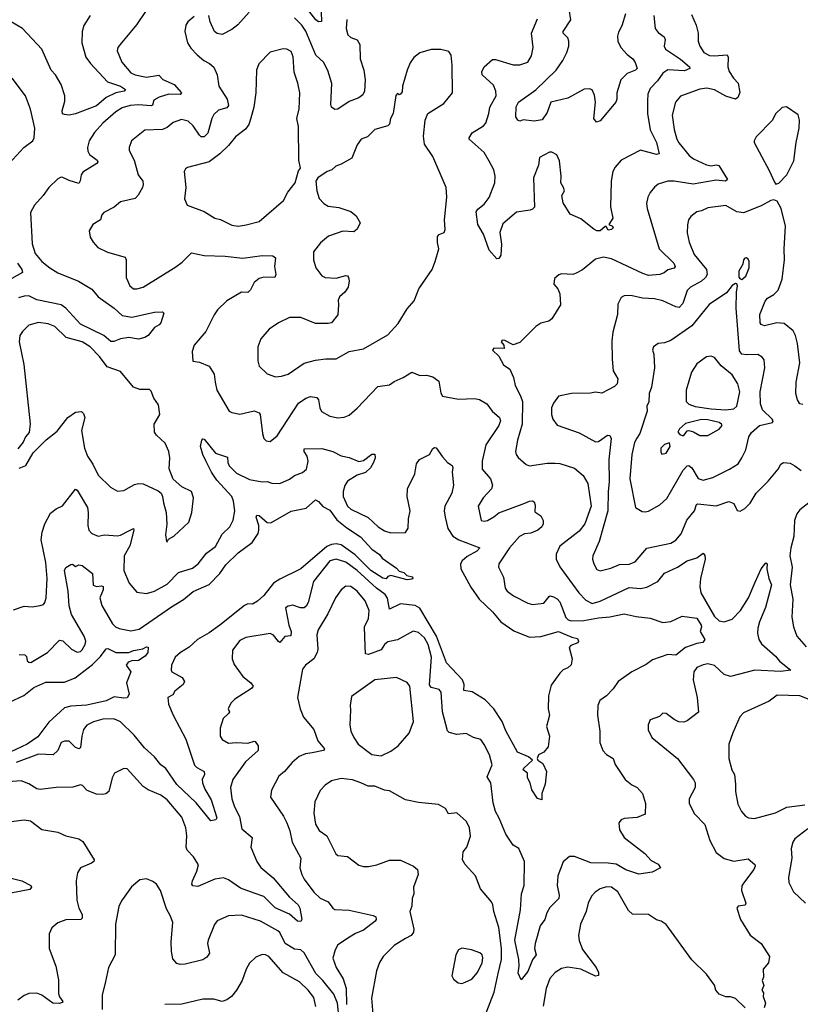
# Model space of a CAD drawing. Extents: x 1954683 to 2060285, y 904798 to 1016299.
# Tile 413 of 472: x 2040768 to 2045619, y 970337 to 976459. Entities that reach past the tile are written whole.
import ezdxf

# ---------------------------------------------------------------- set-up
doc = ezdxf.new("R2010")
doc.units = 0

msp = doc.modelspace()

# ---------------------------------------------------------------- linework, layer by layer
at = {"layer": '0CON10XD'}
for points in [[(2042641.1, 976505), (2042642.5, 976447.5), (2042625, 976446.2), (2042608.3, 976458.3), (2042542.2, 976542.2)], [(2044533.1, 976495), (2044509.1, 976420.9), (2044487.9, 976382.1), (2044483.2, 976356.8), (2044484.3, 976325), (2044502.9, 976285), (2044542.4, 976242.4), (2044578.8, 976215), (2044593, 976193), (2044604.2, 976155), (2044594, 976145), (2044542.9, 976125), (2044503.1, 976085), (2044478.2, 976005), (2044478.9, 975965), (2044473.3, 975946.7), (2044375, 975830.8), (2044352, 975822), (2044335.8, 975845), (2044345.3, 975945), (2044339.9, 975989.9), (2044325, 976022.5), (2044307.9, 976027.9), (2044275.8, 976025.8), (2044175, 975971.8), (2044068.8, 975945), (2044045, 975881.2), (2044014, 975836), (2043965, 975828), (2043896.4, 975836.4), (2043875, 975828), (2043863.2, 975833.2), (2043851.4, 975855), (2043853.6, 975916.4), (2043868.1, 975945), (2043975, 976023.2), (2044101.2, 976145), (2044143.4, 976205), (2044168.2, 976255), (2044179.7, 976295), (2044179.6, 976325), (2044173.3, 976345), (2044145.7, 976375), (2044144.4, 976385), (2044191.9, 976458.1), (2044182.2, 976525)], [(2041206.5, 976485), (2041167.1, 976422.9), (2041156.1, 976385), (2041154.6, 976315.4), (2041178.2, 976225), (2041206.6, 976186.6), (2041313.3, 976073.3), (2041394.3, 976045), (2041424.3, 976025), (2041416.2, 976015), (2041365, 976003.8), (2041304.8, 975975.2), (2041245, 975923.9), (2041114.3, 975874.3), (2041075, 975865.8), (2041045, 975870), (2041034.4, 975874.4), (2041032.4, 975892.4), (2041047.5, 975952.5), (2041047.6, 975985), (2041025.9, 976055), (2040990.4, 976115), (2040964.1, 976144.1), (2040905.2, 976275.2), (2040785.5, 976405), (2040715, 976446.4)], [(2041552.9, 976515), (2041493.3, 976426.7), (2041401.2, 976315), (2041376.7, 976285), (2041373.8, 976265), (2041403.3, 976195), (2041459.1, 976129.1), (2041485, 976115.5), (2041555, 976101.2), (2041632.9, 976112.9), (2041656.8, 976086.8), (2041726.9, 976055), (2041773.8, 976005), (2041765, 975994.5), (2041695, 975995.3), (2041635, 975978.1), (2041601.7, 975958.3), (2041592.2, 975927.8), (2041585, 975922.5), (2041505, 975929.5), (2041453.8, 975926.2), (2041405, 975911.5), (2041365, 975886.2), (2041284.5, 975815), (2041231.7, 975758.3), (2041199.4, 975705), (2041188.6, 975665), (2041191.7, 975641.7), (2041201.3, 975621.3), (2041248.6, 975585), (2041252.5, 975575), (2041248, 975565), (2041159.1, 975510.9), (2041148.9, 975495), (2041143.3, 975456.7), (2041135, 975441.2), (2041075, 975458.5), (2041035, 975478.6), (2041025, 975480), (2041005, 975469.2), (2040947.8, 975415), (2040914.4, 975365), (2040860, 975305), (2040835, 975260), (2040845.7, 975065), (2040863.3, 975005), (2040905.7, 974955), (2040955, 974915.6), (2041005, 974885.6), (2041133.8, 974833.8), (2041215, 974784.2), (2041256.1, 974736.1), (2041354.3, 974665), (2041405, 974620), (2041465, 974608.6), (2041605, 974641.4), (2041655, 974643.3), (2041663.3, 974633.3), (2041645, 974574), (2041635, 974561.4), (2041605, 974544.2), (2041565.6, 974495), (2041545, 974482.5), (2041505, 974472.2), (2041445, 974482.7), (2041394.6, 974475.4), (2041352.8, 974457.2), (2041335, 974457.5), (2041291.2, 974495), (2041146.2, 974565), (2041055, 974665.3), (2041025, 974685.8), (2040875, 974716.9), (2040825, 974741.1), (2040795, 974740.4), (2040760.8, 974729.1)], [(2041851.4, 976478.6), (2041812, 976445), (2041800, 976425), (2041794, 976385), (2041810.8, 976315), (2041832.1, 976282.1), (2041871.3, 976241.3), (2041911.2, 976205), (2041947.4, 976187.4), (2041973.9, 976163.9), (2041995.4, 976115.4), (2042004.5, 976045), (2042057.5, 975965), (2042065.4, 975925), (2042055, 975911.1), (2042003.4, 975896.6), (2041975, 975870), (2041961.6, 975845), (2041936.4, 975753.6), (2041915, 975729.6), (2041895, 975731.2), (2041885, 975740), (2041845, 975799.5), (2041815, 975827.3), (2041772.8, 975837.2), (2041720.4, 975819.6)], [(2042193.7, 976506.3), (2042124.1, 976425.9), (2042085, 976396.9), (2042025, 976366.2), (2041995, 976373.3), (2041977.5, 976385), (2041952, 976445), (2041943.8, 976485)], [(2042800.9, 976459.1), (2042795.6, 976405), (2042805.8, 976365), (2042825, 976348.6), (2042865, 976332.5), (2042881.9, 976305), (2042884.2, 976215.8), (2042906.4, 976145), (2042914.6, 976085), (2042910, 976015), (2042899.3, 975990.7), (2042875, 975971.9), (2042815, 975950.6), (2042745, 975902), (2042725, 975901.2), (2042705.8, 975915.8), (2042701.7, 975931.7), (2042707, 976063), (2042682, 976142), (2042654.8, 976194.8), (2042607.6, 976237.6), (2042545, 976386.9), (2042520, 976425), (2042475, 976469.6)], [(2044709.1, 976485), (2044716.7, 976405), (2044735, 976378.6), (2044773, 976353), (2044778.5, 976335), (2044772.5, 976295), (2044781.1, 976275), (2044873.8, 976213.8), (2044930.6, 976165), (2044932.5, 976155), (2044898.8, 976141.2), (2044795, 976146.5), (2044765, 976126.5), (2044731.4, 976078.6), (2044685, 976030.8), (2044671.8, 975995), (2044668.8, 975955), (2044669.6, 975875), (2044686.2, 975775), (2044725.8, 975695), (2044742, 975625), (2044725, 975620.5), (2044625, 975647.5), (2044505.6, 975584.4), (2044468, 975542), (2044454.4, 975515), (2044442.5, 975455), (2044438.2, 975295), (2044453.5, 975225), (2044428.8, 975185), (2044452.5, 975175), (2044455.7, 975165), (2044445, 975154.5), (2044425, 975151.1), (2044413, 975173), (2044405, 975172.5), (2044375, 975145.8), (2044355, 975146.9), (2044335, 975155.7), (2044255, 975220), (2044189.5, 975249.5), (2044145, 975320), (2044137.5, 975365), (2044153.3, 975395), (2044146.2, 975415), (2044130, 975445), (2044132, 975485), (2044121.3, 975581.3), (2044105, 975618.8), (2044075, 975634.2), (2044060, 975635), (2043998.8, 975601.2), (2043992, 975555), (2043960.8, 975475), (2043965.9, 975294.1), (2043955, 975280), (2043940, 975275), (2043855, 975262), (2043770.2, 975189.8), (2043752.3, 975135), (2043762.3, 975062.3), (2043757.1, 974995), (2043746, 974975), (2043732.7, 974972.7), (2043686, 975025), (2043650, 975125), (2043615.6, 975185), (2043604.4, 975265), (2043615, 975280.8), (2043655, 975312.5), (2043685, 975352.5), (2043721.1, 975445), (2043723.1, 975485), (2043714.5, 975525), (2043685, 975579.2), (2043655, 975632.9), (2043561.2, 975715), (2043561.2, 975725), (2043580, 975755), (2043650.8, 975799.2), (2043665.3, 975814.7), (2043683.3, 975875), (2043688.4, 975915), (2043727.9, 975985), (2043725.7, 976014.3), (2043712.1, 976052.1), (2043642.2, 976115), (2043638.9, 976135), (2043653.5, 976165), (2043705, 976211.9), (2043725, 976211.9), (2043835, 976177.5), (2043875, 976177.3), (2043924.4, 976195.6), (2043949.2, 976235), (2043957.8, 976285), (2043947.8, 976375), (2043984.6, 976465)], [(2044941.9, 976491.9), (2044972.2, 976425), (2044983.3, 976375), (2044983.8, 976325), (2044993.8, 976295), (2045020, 976255), (2045055, 976236.9), (2045083.4, 976233.4), (2045165, 976240), (2045170.8, 976225), (2045168.8, 976165), (2045177, 976137), (2045204.3, 976095), (2045232.9, 976065), (2045243.2, 976006.8), (2045231.2, 975975), (2045215, 975964.2), (2045155, 975982.5), (2045085, 976023.6), (2045037.6, 976032.4), (2044995, 976026.2), (2044875, 975984.2), (2044843.1, 975945), (2044822.1, 975865), (2044835, 975776.7), (2044851.8, 975715), (2044864.1, 975694.1), (2044928.5, 975615), (2044955, 975593.8), (2045036.7, 975556.7), (2045065, 975550.7), (2045096.6, 975556.6), (2045112.9, 975552.9), (2045165.6, 975464.4), (2045154.3, 975455.7), (2045095, 975460.5), (2044953.4, 975436.6), (2044835, 975454.6), (2044795, 975454.5), (2044735, 975435.6), (2044712.6, 975417.4), (2044685.6, 975385), (2044670.6, 975355), (2044663.1, 975315), (2044667.5, 975285), (2044742.3, 975035), (2044833.1, 974945), (2044841.9, 974925), (2044835, 974913.1), (2044795, 974904.4), (2044772.5, 974885), (2044745, 974875.4), (2044675, 974868.4), (2044640.2, 974880.2)], [(2042125, 975175.7), (2042175, 975184.2), (2042255, 975204.2), (2042407.5, 975335), (2042434.6, 975385.4), (2042478.6, 975445), (2042501.2, 975518.8), (2042512.5, 975535), (2042501.4, 975585), (2042499.4, 975795), (2042490.8, 975845), (2042504.2, 975905), (2042508, 976005), (2042496, 976065), (2042472.6, 976132.6), (2042467.4, 976227.4), (2042455, 976260), (2042427.5, 976275), (2042405, 976278.6), (2042325, 976257.5), (2042254.2, 976185), (2042239.4, 976145), (2042235.8, 976005), (2042223.1, 975915), (2042205, 975847.5), (2042192.6, 975807.4), (2042170.9, 975779.1), (2042108.6, 975731.4), (2042065, 975675.7), (2042011.4, 975625), (2041945, 975575.6), (2041811.2, 975538.8), (2041798.3, 975531.7), (2041790, 975515), (2041800, 975415), (2041791.2, 975345), (2041807.5, 975305), (2041915, 975265.7), (2041980, 975225), (2042015, 975217.1), (2042085, 975181.4), (2042125, 975175.7)], [(2042357.8, 974237.8), (2042395, 974242.2), (2042435, 974255.7), (2042535, 974322.5), (2042605, 974341.4), (2042669.5, 974350.5), (2042735, 974351.2), (2042815, 974395.8), (2042905, 974412.9), (2043055, 974500), (2043119.3, 974570.7), (2043175, 974661.2), (2043219.3, 974710.7), (2043247.5, 974785), (2043331.2, 974905), (2043350, 974955), (2043372, 975035), (2043363.4, 975073.4), (2043365, 975110), (2043375, 975122.5), (2043405, 975136.7), (2043412.5, 975155), (2043408.1, 975215), (2043422.1, 975355), (2043417.5, 975415), (2043405, 975444), (2043335, 975608.8), (2043283.3, 975685), (2043276.7, 975735), (2043286.5, 975835), (2043304.6, 975875.4), (2043403, 975937), (2043457.1, 976005), (2043455.6, 976175), (2043448.3, 976238.3), (2043435, 976260), (2043385, 976273.8), (2043325, 976274), (2043255, 976252), (2043216.8, 976223.2), (2043195, 976190), (2043176.2, 976145), (2043146.7, 976045), (2043145, 976010), (2043135, 975996.7), (2043125, 975992.5), (2043115, 976000), (2043105, 975987.5), (2043087.7, 975875), (2043071.1, 975845), (2043065, 975810), (2043055, 975798.8), (2042975, 975776.2), (2042945, 975748), (2042929.1, 975730.9), (2042890, 975715), (2042865, 975680), (2042831.2, 975598.8), (2042765, 975560), (2042731.3, 975548.7), (2042706.7, 975525), (2042678.8, 975515), (2042620, 975475), (2042608.8, 975455), (2042614, 975395), (2042627.9, 975347.9), (2042657.5, 975315), (2042685, 975299.4), (2042750.3, 975290.3), (2042825, 975265.8), (2042859.1, 975239.1), (2042882.5, 975195), (2042864.3, 975155.7), (2042845, 975140.8), (2042775, 975144.4), (2042687.4, 975112.6), (2042637.9, 975072.1), (2042594.2, 975015), (2042592.5, 974965), (2042607.5, 974915), (2042645, 974865.8), (2042665, 974855.7), (2042735, 974851.4), (2042795, 974868.8), (2042805, 974866.7), (2042811.2, 974855), (2042815.7, 974835), (2042807.9, 974795), (2042787.8, 974765), (2042754, 974735), (2042747.5, 974715), (2042748.9, 974685), (2042745.4, 974624.6), (2042705, 974574.3), (2042685, 974569.4), (2042605, 974570), (2042515, 974607.8), (2042443.3, 974606.7), (2042375.5, 974574.5), (2042317.5, 974535), (2042266.2, 974475), (2042248, 974425), (2042248.3, 974338.3), (2042256.2, 974305), (2042305, 974256.2), (2042357.8, 974237.8)], [(2040657.5, 975515), (2040792.9, 975665), (2040850, 975705), (2040857.5, 975725), (2040862.2, 975785), (2040835, 975902.5), (2040802.9, 975985), (2040720, 976095)], [(2045467, 975437), (2045485, 975442), (2045534.4, 975495), (2045578.1, 975581.9), (2045592.2, 975695), (2045611.2, 975785), (2045612.9, 975835), (2045605, 975867.5), (2045533, 975917), (2045506.4, 975913.6), (2045465, 975873.3), (2045445.6, 975834.4), (2045345, 975730), (2045331.2, 975705), (2045331.2, 975695), (2045427.2, 975517.2), (2045457.7, 975447.7), (2045467, 975437)], [(2041720.4, 975819.6), (2041685, 975789.5), (2041655, 975775.4), (2041545, 975772.2), (2041462, 975705), (2041448, 975665), (2041447.5, 975645), (2041479.4, 975585), (2041502.9, 975495), (2041532.9, 975455), (2041535.7, 975435), (2041530, 975415), (2041503.2, 975366.8), (2041485, 975348), (2041395, 975327.1), (2041355, 975293.1), (2041290.6, 975259.4), (2041278.6, 975245), (2041268.8, 975215), (2041222.5, 975185), (2041198.8, 975145), (2041205, 975107.5), (2041224, 975075), (2041253.2, 975043.2), (2041313, 975013), (2041423.1, 974983.1), (2041428.9, 974965), (2041430, 974855), (2041452.9, 974805), (2041475, 974785.8), (2041495, 974784.5), (2041535, 974795.6), (2041737.2, 974922.8), (2041778.3, 974951.7), (2041835, 975008.6), (2041915, 974992.2), (2042045, 974987.8), (2042155, 974975.4), (2042275, 974992.9), (2042341.2, 974991.2), (2042357.5, 974977.5), (2042351.4, 974925), (2042358.6, 974875), (2042353.9, 974856.1), (2042285, 974857.5), (2042255, 974850.6), (2042224.7, 974825.3), (2042201.7, 974778.3), (2042185, 974762), (2042145, 974764), (2042055, 974710.8), (2041997.5, 974655), (2041975.8, 974624.2), (2041925, 974520), (2041852.5, 974435), (2041840, 974395), (2041843.3, 974335), (2041885, 974329.2), (2041945, 974304), (2041975.6, 974255), (2041981.4, 974205), (2041991.9, 974155), (2042068.8, 974025), (2042085, 974015.8), (2042135, 974007.1), (2042225, 974026.4), (2042255.4, 974015.4), (2042261.5, 974005), (2042275.6, 973885.6), (2042285.7, 973855.7), (2042300.3, 973840.3), (2042325, 973835.8), (2042367.9, 973872.1), (2042500.5, 974075), (2042545, 974106.5), (2042575.5, 974115.5), (2042615, 974109.2), (2042625.5, 974095), (2042633.5, 974045), (2042643.7, 974023.7), (2042695, 973992.9), (2042745, 973983.5), (2042785, 973987.8), (2042815, 974000.6), (2042865, 974043.3), (2042992.4, 974177.6), (2043065, 974189.2), (2043095, 974210), (2043150, 974235), (2043205, 974268), (2043255, 974246), (2043295, 974248.6), (2043335, 974237.5), (2043372, 974212), (2043385.8, 974135.8), (2043395, 974118.8), (2043495, 974100), (2043593, 974103), (2043625, 974097.5), (2043670.2, 974070.2), (2043704.1, 974024.1), (2043749.4, 973985), (2043755.5, 973965), (2043745.5, 973935), (2043664, 973815), (2043641.3, 973715), (2043642.2, 973665), (2043693.1, 973605), (2043706.5, 973565), (2043698.8, 973541.2), (2043646.9, 973485), (2043617.1, 973435), (2043636, 973346), (2043655, 973341.4), (2043675, 973345.7), (2043715, 973366.9), (2043745, 973391.9), (2043907.6, 973452.4), (2043935, 973465.5), (2043955, 973466.9), (2043965, 973461.2), (2043970.9, 973440.9), (2043968, 973398), (2044006.2, 973375), (2044020.8, 973345), (2044021.4, 973325), (2044011.9, 973305), (2043988.6, 973285), (2043945, 973267.3), (2043905, 973263.1), (2043873.8, 973245), (2043812.5, 973175), (2043746, 973075), (2043744, 973055), (2043773.2, 972993.2), (2043784.3, 972925), (2043796.4, 972906.4), (2043836.2, 972876.2), (2043925, 972831.9), (2043955, 972823.3), (2044025, 972830.8), (2044057, 972873), (2044065, 972877.5), (2044085, 972871.1), (2044108.3, 972858.3), (2044125, 972839.4), (2044161, 972741), (2044176.7, 972726.7), (2044195, 972720.3), (2044272.6, 972722.6), (2044365, 972740.4), (2044435.3, 972745.3), (2044525, 972764.6), (2044598.1, 972748.1), (2044685, 972738.2), (2044765, 972711.2), (2044815, 972717.9), (2044885, 972750.6), (2044975, 972738.1), (2045002.9, 972695), (2045005.5, 972684.5), (2044996.2, 972655), (2045026, 972605), (2045012.9, 972587.1), (2044975, 972581.4), (2044905, 972556.5), (2044845, 972508), (2044795, 972511.2), (2044700.4, 972479.6), (2044660, 972450), (2044572.5, 972405), (2044486, 972345), (2044455, 972298.8), (2044415, 972256), (2044372.5, 972225), (2044360, 972195), (2044358.1, 972135), (2044373.3, 972035), (2044372.5, 971965), (2044392.2, 971915), (2044415, 971889.5), (2044455.6, 971865), (2044468, 971828), (2044530, 971735), (2044571.3, 971701.3), (2044605, 971685.7), (2044637.9, 971647.9), (2044656.7, 971585), (2044655, 971520), (2044605, 971498), (2044525, 971492.5), (2044505.6, 971484.4), (2044490, 971465), (2044495, 971421.2), (2044523.3, 971375), (2044652, 971275), (2044691.2, 971231.2), (2044735, 971208.8), (2044750, 971185), (2044698, 971158), (2044615, 971146.5), (2044535, 971173.1), (2044475, 971208.6), (2044425.7, 971215.7), (2044316, 971216), (2044215, 971255.6), (2044185, 971255.7), (2044145, 971222.5), (2044110.9, 971135), (2044108.5, 971075), (2044120, 971015), (2044118.1, 970995), (2044061.2, 970938.8), (2044042.7, 970905), (2044030.9, 970865), (2044002.9, 970825), (2043970, 970715), (2043967.5, 970685), (2043977.1, 970645), (2043955, 970614.2), (2043925, 970540.8), (2043885, 970490), (2043865, 970530), (2043872.5, 970575), (2043870, 970615), (2043844.6, 970735), (2043879.6, 970925), (2043886.6, 971023.4), (2043902.1, 971075), (2043905.6, 971225), (2043868.8, 971305), (2043835, 971326.2), (2043788.5, 971395), (2043748.2, 971495), (2043724.6, 971535), (2043710.8, 971589.2), (2043695.7, 971714.3), (2043672.4, 971752.4), (2043703.8, 971825), (2043687.6, 971887.6), (2043655, 971953.3), (2043632.7, 971982.7), (2043587.5, 971995), (2043541.7, 972021.7), (2043485, 972014), (2043437, 972027), (2043426.8, 972036.8), (2043394.1, 972155), (2043386.9, 972276.9), (2043374.2, 972295), (2043325, 972307.5), (2043313.7, 972323.7), (2043327, 972495), (2043306, 972575), (2043283.9, 972615), (2043245, 972647.8), (2043213, 972657), (2043116.5, 972603.5), (2043055, 972590), (2043035.7, 972575), (2043015, 972540.6), (2042935, 972511.8), (2042916.8, 972516.8), (2042914.7, 972564.7), (2042910.9, 972685), (2042935.6, 972735), (2042940, 972785), (2042914.4, 972845), (2042865, 972906.4), (2042825, 972935.5), (2042795, 972936.4), (2042765, 972914.3), (2042730.9, 972865), (2042682.5, 972765), (2042622.1, 972665), (2042614.6, 972635), (2042620.9, 972545), (2042616.4, 972525), (2042595, 972484.3), (2042544.3, 972445), (2042525, 972421.2), (2042494.4, 972245), (2042511.1, 972175), (2042531.7, 972121.7), (2042595.6, 972045), (2042620.7, 971975), (2042661.2, 971925), (2042655, 971914.2), (2042585, 971901.2), (2042543.3, 971895), (2042505, 971877.1), (2042460.2, 971839.8), (2042412.5, 971785), (2042377.5, 971755), (2042332.4, 971667.6), (2042325.8, 971625), (2042406, 971506), (2042426.9, 971465), (2042446.8, 971415), (2042461.8, 971345), (2042515.5, 971245), (2042509.5, 971185), (2042520.5, 971145), (2042535, 971115.8), (2042595.4, 971035.4), (2042635, 970997.5), (2042684.6, 970974.6), (2042713.8, 970935), (2042727, 970927), (2042815, 970921.5), (2042965, 970890), (2042980.8, 970880.8), (2042983.8, 970865), (2042976.2, 970855), (2042905, 970798.8), (2042855, 970777.9), (2042816.3, 970753.6), (2042743.9, 970706.1), (2042727.1, 970675), (2042713.1, 970625), (2042733.8, 970565), (2042777.5, 970495), (2042795.5, 970435), (2042797.8, 970335)], [(2045635, 974065.8), (2045615, 974070), (2045601.4, 974095), (2045591.4, 974135), (2045592.5, 974205), (2045615.8, 974325), (2045601.1, 974445), (2045589.2, 974495), (2045575, 974524), (2045518.9, 974568.9), (2045473.2, 974573.2), (2045396.1, 974556.1), (2045375, 974563.3), (2045370, 974575), (2045366.7, 974625), (2045401.2, 974708.8), (2045415, 974728.1), (2045455, 974750), (2045481.9, 974778.1), (2045506.2, 974845), (2045519.7, 974965), (2045517.5, 975035), (2045526.9, 975175), (2045499.5, 975285), (2045475, 975331.2), (2045455, 975338), (2045435, 975334), (2045375, 975301.1), (2045265, 975258.8), (2045225, 975263.6), (2045155, 975303.1), (2045045, 975290), (2045005, 975269.4), (2044975, 975264.2), (2044938, 975235), (2044924.3, 975215), (2044917.5, 975182.5), (2044914.6, 975134.6), (2044927.8, 975075), (2044959.5, 974999.5), (2045035.2, 974905.2), (2045039.1, 974875), (2045030, 974855), (2045005, 974832.5), (2044936.9, 974795), (2044916.5, 974775), (2044887.8, 974695), (2044865, 974670), (2044845, 974673.5), (2044765, 974711.1), (2044713.4, 974723.4), (2044637.6, 974727.6), (2044565, 974744.2), (2044525, 974742.5), (2044505, 974731.2), (2044485, 974690), (2044482.5, 974625), (2044453.4, 974516.6), (2044447.6, 974462.4), (2044448.7, 974348.7), (2044456.3, 974276.3), (2044484, 974225), (2044480, 974195), (2044465, 974178), (2044385, 974136.2), (2044345, 974143.8), (2044315, 974136), (2044195.8, 974134.2), (2044115, 974118), (2044084.2, 974075), (2044072.9, 974045), (2044072, 974005), (2044081.2, 973975), (2044108.3, 973938.3), (2044245, 973889.2), (2044345, 973834.2), (2044365, 973836), (2044420, 973875), (2044435, 973873.8), (2044444.2, 973855), (2044428.2, 973725), (2044431.3, 973585), (2044424.6, 973525), (2044423.3, 973405), (2044368.4, 973215), (2044328.6, 973125), (2044327.1, 973105), (2044335.8, 973075), (2044355, 973040), (2044375, 973031.9), (2044441.4, 973048.6), (2044495, 973071.5), (2044555, 973072.9), (2044591.7, 973088.3), (2044665, 973173.8), (2044813.3, 973205), (2044845, 973223.1), (2044878, 973262), (2044913.2, 973346.8), (2044961.4, 973405), (2044974.3, 973445), (2044980.9, 973449.1), (2045095, 973435.4), (2045175, 973463.5), (2045205, 973450), (2045226.4, 973406.4), (2045245, 973403.3), (2045275, 973418.8), (2045307.2, 973452.8), (2045345.4, 973514.6), (2045419.5, 973590.5), (2045481.2, 973665), (2045498, 973695), (2045515, 973705.7), (2045555, 973702), (2045585, 973685.8), (2045625, 973655.7)], [(2040754.4, 974945), (2040780.6, 974905), (2040784, 974886), (2040635, 974803.6)], [(2044640.2, 974880.2), (2044445, 974971.3), (2044395, 974982.7), (2044345, 974969.1), (2044265, 974904.4), (2044225, 974882.9), (2044204.1, 974874.1), (2044135, 974878.8), (2044117.7, 974872.3), (2044090.7, 974849.3), (2044087.5, 974815), (2044111.2, 974785), (2044124, 974755), (2044128.6, 974685), (2044075, 974599.2), (2044055, 974584.3), (2044007, 974573), (2043975, 974552), (2043875, 974452), (2043835, 974436.7), (2043782.5, 974465), (2043765, 974466.7), (2043760, 974455), (2043776.2, 974436.2), (2043777.5, 974415), (2043715, 974416), (2043706.7, 974405), (2043745, 974366), (2043773.6, 974313.6), (2043814, 974285), (2043835.6, 974235), (2043845.8, 974185), (2043879.6, 974119.6), (2043892.7, 974085), (2043890.7, 973945), (2043860.4, 973845), (2043847.8, 973775), (2043852.2, 973755), (2043865, 973736), (2043915, 973694), (2043935, 973684.3), (2044045, 973702.5), (2044095, 973702.5), (2044125, 973698.9), (2044215, 973671.5), (2044268.6, 973625), (2044297.3, 973575), (2044318.1, 973435), (2044279.1, 973325), (2044245, 973278.8), (2044123.7, 973186.4), (2044101.1, 973135), (2044101.9, 973105), (2044125, 973056.2), (2044241.8, 972895), (2044285, 972848.9), (2044325, 972828.5), (2044375, 972843.4), (2044555, 972927.7), (2044625, 972921.8), (2044665, 972930.4), (2044734, 972965), (2044775, 973018), (2044855.4, 973054.6), (2044914.7, 973095.3), (2044975, 973113.5), (2045015, 973141.2), (2045025, 973127.5), (2045027.1, 973105), (2044997.6, 972985), (2044994.7, 972935), (2045000.9, 972895), (2045085, 972747.3), (2045115, 972720.4), (2045145, 972716), (2045195, 972731.8), (2045247.2, 972785), (2045296.4, 972863.6), (2045339.2, 972960.9), (2045375, 973043.8), (2045405, 973082.5), (2045412.5, 973075), (2045410.8, 973045), (2045423.1, 972985), (2045439.6, 972945), (2045401.8, 972805), (2045364.6, 972715), (2045354.7, 972675.3), (2045353.1, 972645), (2045361.8, 972605), (2045377.8, 972577.8), (2045465, 972501.2), (2045489.7, 972469.7), (2045560, 972415), (2045495, 972405.9), (2045336.1, 972413.9), (2045185, 972375.6), (2045145, 972388.6), (2045085, 972442.9), (2045045, 972453.3), (2045015, 972448.5), (2044975, 972431.9), (2044957.3, 972405), (2044952.9, 972355), (2044977.1, 972245), (2044986.6, 972153.4), (2044915, 972100), (2044895, 972091.2), (2044864.2, 972094.2), (2044835, 972108.8), (2044786.1, 972146.1), (2044765, 972147.5), (2044743.6, 972126.4), (2044686.7, 972105), (2044673.8, 972075), (2044673.6, 972043.6), (2044696.1, 971996.1), (2044855, 971866.2), (2044955.8, 971735), (2044965.8, 971715), (2044965.7, 971685), (2044927.1, 971615), (2044927.1, 971585), (2044962, 971522), (2045024.5, 971454.5), (2045055.6, 971355), (2045095, 971280), (2045145, 971244.4), (2045205, 971227.5), (2045295, 971241.2), (2045336.1, 971206.1), (2045338.8, 971195), (2045330.8, 971175), (2045265, 971091.2), (2045255.7, 971074.3), (2045254.2, 971045), (2045280.8, 970965), (2045275.6, 970954.4), (2045232.5, 970947.5), (2045224.2, 970935.8), (2045246.7, 970865), (2045307.4, 970767.4), (2045375.7, 970715), (2045427.5, 970635), (2045421.2, 970595), (2045388.8, 970555), (2045390, 970505), (2045382.5, 970485), (2045391.2, 970455), (2045380, 970425), (2045389.3, 970409.3), (2045388.8, 970385), (2045403.3, 970345), (2045393.3, 970315)], [(2045255, 974844), (2045280, 974865), (2045301.2, 974915), (2045300, 974955), (2045295, 974970), (2045285, 974977.5), (2045275, 974976.7), (2045266.7, 974965), (2045261.7, 974938.3), (2045236, 974895), (2045237.7, 974857.7), (2045245, 974846.7), (2045255, 974844)], [(2044655, 973398.8), (2044675, 973404), (2044745, 973442.5), (2044788.3, 973481.7), (2044891.6, 973658.4), (2044915, 973684.5), (2044925, 973686.4), (2044945, 973672.5), (2044985, 973607.1), (2045015, 973596.7), (2045075, 973612.5), (2045178.8, 973665), (2045231.7, 973698.3), (2045255.7, 973735), (2045280.5, 973785), (2045298.5, 973865), (2045315, 973892.5), (2045364.4, 973935.6), (2045446, 973955), (2045450, 973965), (2045442.9, 973975), (2045383, 974033), (2045370.9, 974070.9), (2045368.7, 974145), (2045398.5, 974295), (2045393.2, 974343.2), (2045380.9, 974360.9), (2045355, 974377.8), (2045285.8, 974374.2), (2045255, 974378.7), (2045240.8, 974400.9), (2045220.6, 974665), (2045222.5, 974765), (2045229.2, 974805), (2045225, 974816.7), (2045215, 974818.8), (2045195, 974806.2), (2045159.3, 974760.7), (2045051.4, 974688.6), (2044945, 974556.4), (2044815, 974463.3), (2044775, 974449.2), (2044735, 974446.2), (2044705.9, 974424.1), (2044700, 974405), (2044708.8, 974378.8), (2044712.9, 974295), (2044694.4, 974175), (2044680, 974135), (2044677.3, 974082.7), (2044665.7, 974055), (2044667.5, 974025), (2044621.1, 973885), (2044602.6, 973857.4), (2044589.1, 973830.9), (2044570.9, 973755), (2044559.6, 973605), (2044595, 973426.7), (2044635, 973402), (2044655, 973398.8)], [(2041685, 973213.3), (2041691.7, 973228.3), (2041725, 973246.7), (2041818, 973335), (2041838.1, 973395), (2041847.5, 973485), (2041835.9, 973525.9), (2041774.3, 973554.3), (2041721.7, 973601.7), (2041695.7, 973665.7), (2041700.8, 973735), (2041694.4, 973774.4), (2041672.5, 973825), (2041617.1, 973875), (2041604.5, 973895), (2041604.3, 973945), (2041638, 974005), (2041629.2, 974065), (2041601.2, 974105), (2041585, 974150), (2041575, 974158.8), (2041515, 974159.2), (2041475, 974174.2), (2041395, 974271.1), (2041310.9, 974300.9), (2041263.8, 974365), (2041206.5, 974425), (2041155, 974455.3), (2041056.4, 974483.6), (2040985, 974550.6), (2040945, 974567.5), (2040885, 974575.6), (2040825, 974558.6), (2040785, 974520.8), (2040769.1, 974495), (2040763.7, 974456.3), (2040793.1, 974315), (2040833, 973947), (2040827, 973893), (2040803.8, 973865), (2040788.8, 973831.2), (2040755, 973790)], [(2045155, 974034), (2045205, 974039.7), (2045224.5, 974055), (2045242.2, 974145), (2045231.4, 974195), (2045195, 974250.8), (2045127, 974307), (2045085, 974358), (2045065, 974366), (2045035, 974362.5), (2044975, 974320), (2044942.8, 974267.2), (2044908.6, 974155), (2044909.4, 974085), (2044925, 974067.5), (2044965, 974053.3), (2045065, 974039.1), (2045155, 974034)], [(2040765, 973670), (2040805, 973687.5), (2040851.2, 973765), (2040933, 973847), (2040999.6, 973900.4), (2041067.5, 973985), (2041115, 974018.2), (2041151.9, 974021.9), (2041165, 974011.2), (2041171.8, 973985), (2041152, 973905), (2041171.2, 973795), (2041188.5, 973745), (2041221.5, 973695), (2041255, 973627.5), (2041331.9, 973551.9), (2041375, 973527.5), (2041415, 973530.8), (2041481.1, 973568.9), (2041505, 973574.3), (2041535, 973572.5), (2041629.1, 973529.1), (2041646.2, 973515), (2041656, 973495), (2041660.6, 973455), (2041678, 973395), (2041682.7, 973322.7), (2041673.8, 973255), (2041680, 973215), (2041685, 973213.3)], [(2044995, 973873.8), (2045045, 973874), (2045115, 973912.9), (2045133.1, 973935), (2045130, 973945), (2045115, 973955.3), (2045045, 973971.1), (2045005, 973973.5), (2044905, 973948), (2044868.8, 973915), (2044856.7, 973895), (2044869.5, 973879.5), (2044885, 973874), (2044895.6, 973874.4), (2044915, 973902.5), (2044925, 973903.8), (2044956, 973896), (2044995, 973873.8)], [(2040729.4, 972790.6), (2040795, 972811.9), (2040845, 972809.2), (2040895, 972816.2), (2040915, 972823.3), (2040924.2, 972835.8), (2040931.4, 972865), (2040938.7, 972985), (2040930.7, 973085), (2040900.6, 973225), (2040907.2, 973272.8), (2040924.7, 973325), (2040959.6, 973390.4), (2040995, 973418.6), (2041033.2, 973436.8), (2041115, 973540), (2041125, 973533.8), (2041189.4, 973425), (2041193.6, 973395), (2041190, 973315), (2041198.1, 973285), (2041215, 973264.3), (2041255, 973248.5), (2041295, 973255.6), (2041375, 973249.6), (2041395, 973252.9), (2041445, 973280), (2041475, 973296.2), (2041477.8, 973285), (2041452, 973188), (2041416.7, 973125), (2041414.4, 973035), (2041447.5, 972955), (2041495, 972898.8), (2041555, 972891.1), (2041605, 972905.6), (2041685, 972948.9), (2041755, 973021.5), (2041841.9, 973048.1), (2041876.9, 973075), (2041927.7, 973142.3), (2041985, 973184.4), (2042025, 973260.8), (2042074.5, 973305.5), (2042095, 973346.7), (2042103.6, 973405), (2042096.6, 973465), (2042086.7, 973495), (2041993.2, 973595), (2041958.9, 973645), (2041925, 973715.7), (2041904.7, 973754.7), (2041892.1, 973805), (2041900, 973845), (2041905, 973852.5), (2041915, 973850), (2041983.7, 973763.7), (2042058.3, 973738.3), (2042061.5, 973705), (2042070, 973685), (2042115, 973640.4), (2042195, 973600), (2042275, 973585.8), (2042305, 973587.5), (2042335, 973577.5), (2042385, 973575.7), (2042445, 973602.9), (2042475.5, 973624.5), (2042525, 973644.2), (2042549.4, 973665), (2042560.8, 973715), (2042553.3, 973745), (2042534.6, 973775), (2042535, 973791.2), (2042645, 973793.3), (2042713.6, 973773.6), (2042765, 973747.8), (2042815, 973736.4), (2042875, 973712.7), (2042905, 973717.8), (2042955, 973757.5), (2042975, 973757.5), (2042976, 973735), (2042966.9, 973705), (2042947.7, 973672.3), (2042915.8, 973644.2), (2042865, 973626.2)], [(2044757.5, 973757.5), (2044785, 973764), (2044810, 973805), (2044805, 973827.5), (2044775, 973818), (2044752.5, 973795), (2044751.2, 973771.2), (2044757.5, 973757.5)], [(2042865, 973626.2), (2042805, 973590.5), (2042787.6, 973562.4), (2042777.5, 973525), (2042778.2, 973495), (2042803.8, 973433.8), (2042825.3, 973415.3), (2042933.1, 973363.1), (2042995, 973306.7), (2043035, 973281.1), (2043075, 973268.9), (2043165, 973270), (2043182, 973298), (2043184.4, 973355), (2043194.6, 973405), (2043175.5, 973495), (2043177.6, 973542.4), (2043223.1, 973635), (2043232.7, 973697.3), (2043252.5, 973725), (2043314.2, 973755.8), (2043335, 973793.3), (2043345, 973798.8), (2043355, 973796), (2043395, 973741.2), (2043426.1, 973706.1), (2043455, 973686.7), (2043460, 973675), (2043455.8, 973645), (2043464.4, 973565), (2043452.9, 973515), (2043409.5, 973435), (2043405.4, 973405), (2043412.3, 973365), (2043427.7, 973295), (2043458.7, 973248.7), (2043497.5, 973225), (2043626.7, 973175), (2043608.6, 973155), (2043548.6, 973121.4), (2043516.4, 973095), (2043507.3, 973075), (2043510, 973045), (2043571.2, 972931.2), (2043622.5, 972855), (2043705, 972777.5), (2043758.5, 972715), (2043838.7, 972658.7), (2043935, 972619.5), (2044005.7, 972624.3), (2044115, 972655.3), (2044199.5, 972619.5), (2044235, 972612.5), (2044240, 972595), (2044236.5, 972583.5), (2044191.7, 972568.3), (2044182.5, 972555), (2044201.2, 972485), (2044195, 972447.5), (2044175, 972428.8), (2044144.2, 972415.8), (2044124.2, 972395.8), (2044069.7, 972320.3), (2044054.4, 972255), (2044051.2, 972175), (2044060, 972135), (2044042.2, 972065), (2044059.2, 972005), (2044052.3, 971937.7), (2044025, 971905.8), (2043991.8, 971888.2), (2043983.8, 971865), (2043986.7, 971855), (2044018, 971835), (2044040.8, 971785), (2044033.3, 971705), (2044012.7, 971647.3), (2044012.5, 971607.5), (2043985, 971617.5), (2043950.8, 971670.8), (2043940.6, 971715), (2043923.3, 971745), (2043923.6, 971773.6), (2043896.2, 971795), (2043900, 971805), (2043953.8, 971855), (2043929.2, 971875), (2043861.2, 971905), (2043788, 972038), (2043766.2, 972095), (2043713.7, 972173.7), (2043659.7, 972229.7), (2043579.8, 972279.8), (2043527.3, 972287.3), (2043529.1, 972325), (2043518.4, 972355), (2043419.9, 972459.9), (2043358.5, 972625), (2043255, 972799.3), (2043225, 972817.6), (2043135, 972826.8), (2043065, 972793.3), (2043052.7, 972862.7), (2043039.3, 972885), (2042984, 972924), (2042865, 973033.3), (2042795, 973086.9), (2042735, 973104), (2042695, 973093.5), (2042593.6, 972965), (2042561.1, 972835), (2042548.3, 972811.7), (2042535, 972802.9), (2042512.6, 972802.6), (2042465, 972818.6), (2042435, 972812.5), (2042418.8, 972801.2), (2042439.3, 972695), (2042455.4, 972654.6), (2042451.9, 972628.1), (2042415, 972623.6), (2042385, 972587.1), (2042375, 972592.2), (2042345, 972631.8), (2042325, 972642.7), (2042172.4, 972617.6), (2042135, 972599.2), (2042091.1, 972538.9), (2042088.1, 972485), (2042100.2, 972450.2), (2042154.7, 972374.7), (2042204.2, 972335), (2042218, 972315), (2042209.1, 972300.9), (2042105, 972234.2), (2042080.3, 972209.7), (2042064, 972175), (2042071.2, 972155), (2042066.2, 972145), (2042032.5, 972115), (2042014.4, 972055), (2042012.5, 972005), (2042025, 971983.8), (2042065, 971960.6), (2042115.5, 971965.5), (2042185, 971961.1), (2042225, 971974.2), (2042231.1, 971971.1), (2042250, 971945), (2042249.2, 971915), (2042171.1, 971845), (2042092.5, 971735), (2042077.5, 971685), (2042085.3, 971615.3), (2042102.1, 971565), (2042133.2, 971505), (2042148.1, 971428.1), (2042211.4, 971375), (2042203.1, 971315), (2042240.5, 971225), (2042266.7, 971186.7), (2042342.6, 971122.6), (2042443.4, 971003.4), (2042497.3, 970955), (2042507.8, 970935), (2042520, 970865), (2042515, 970852.5), (2042495, 970854.2), (2042445, 970897.1), (2042355, 970936.2), (2042285, 971006.8), (2042225, 971027.8), (2042139.6, 971059.6), (2042065, 971110.9), (2042035, 971124.5), (2041981.2, 971115), (2041875, 971070.6), (2041843.3, 971073.3), (2041837.1, 971085), (2041841.5, 971105), (2041868.9, 971165), (2041878, 971205), (2041848, 971255), (2041807.5, 971295), (2041801.9, 971315), (2041805.6, 971384.4), (2041800, 971435), (2041775, 971500), (2041685, 971608.6), (2041645, 971638.1), (2041565, 971671.1), (2041535, 971690.6), (2041435, 971801.2), (2041415, 971803.8), (2041357.5, 971775), (2041341.4, 971745), (2041320.6, 971659.4), (2041303.4, 971646.6), (2041285, 971641.9), (2041245, 971644.4), (2041187.2, 971667.2), (2041156.9, 971696.9), (2041145, 971700.8), (2041097.5, 971687.5), (2040995, 971684.4), (2040895, 971673.3), (2040875, 971677.8), (2040825, 971707.8), (2040776.1, 971726.1), (2040695, 971719.5)], [(2040765, 972511.5), (2040799.7, 972509.7), (2040809.1, 972499.1), (2040815, 972473.3), (2040825, 972464), (2040837.3, 972462.7), (2040940.8, 972525), (2041015, 972601.2), (2041035, 972596.2), (2041090, 972545), (2041125, 972526), (2041145, 972530.8), (2041155, 972542), (2041174.2, 972575), (2041178.1, 972595), (2041169.1, 972625), (2041089.8, 972759.8), (2041075.9, 972815), (2041068.3, 972905), (2041045.5, 973034.5), (2041055, 973053.8), (2041085, 973071.9), (2041095, 973072.9), (2041115, 973058.8), (2041135, 973068.6), (2041155, 973064.4), (2041219.2, 973015), (2041225, 972944), (2041245, 972935.7), (2041275, 972939.2), (2041285.3, 972935), (2041285.8, 972915), (2041264.6, 972865), (2041277.3, 972817.3), (2041345, 972702.9), (2041363.1, 972683.1), (2041385, 972673.1), (2041459.1, 972659.1), (2041510.1, 972669.9), (2041710.7, 972809.3), (2041786, 972854), (2041845, 972902.9), (2041945, 972948), (2042011.5, 973015), (2042049.5, 973070.5), (2042124.6, 973145), (2042212.3, 973207.7), (2042249.2, 973265), (2042254.7, 973285), (2042254, 973315), (2042237.1, 973365), (2042241.2, 973378.8), (2042255, 973376.9), (2042305, 973333.5), (2042328.6, 973331.4), (2042455, 973402.7), (2042548, 973422), (2042605, 973474), (2042625, 973464), (2042652.4, 973432.4), (2042695, 973409.7), (2042739.3, 973349.3), (2042800.1, 973300.1), (2042885, 973243.6), (2042956.2, 973166.2), (2043003.4, 973133.4), (2043020.5, 973110.5), (2043109.1, 973049.1), (2043125, 973030), (2043155, 973021.9), (2043173.4, 973003.4), (2043208.8, 972995), (2043211.2, 972985), (2043205, 972980.8), (2043175, 972977.1), (2043075, 973002.5), (2043055, 972997.5), (2043045, 972982.5), (2043025, 972986), (2042950.3, 973035), (2042851.5, 973131.5), (2042765, 973193.8), (2042735, 973199.5), (2042705, 973196.9), (2042677.1, 973182.9), (2042515.5, 973044.5), (2042385, 972981.1), (2042345.2, 972954.8), (2042285, 972878.5), (2042245, 972844.5), (2042215, 972825.8), (2042185, 972826.4), (2042165, 972817.1), (2042011.8, 972695), (2041944.1, 972645.9), (2041872.2, 972605), (2041821.8, 972558.2), (2041766.4, 972525), (2041734.6, 972495), (2041710.4, 972445), (2041708.6, 972415), (2041714, 972405), (2041778.3, 972368.3), (2041790.8, 972345), (2041784.2, 972325), (2041730.8, 972285), (2041719.7, 972260.3), (2041689.2, 972245), (2041693.2, 972203.2), (2041721.4, 972135), (2041800.9, 971985), (2041854.7, 971824.7), (2041869.1, 971809.1), (2041914.4, 971784.4), (2041915.4, 971765), (2041902.1, 971735), (2041903.8, 971715), (2041919.1, 971675), (2041958.3, 971608.3), (2041993, 971497), (2041987.5, 971485), (2041955, 971477.5), (2041865, 971590.8), (2041743.4, 971703.4), (2041675, 971803.1), (2041645, 971825.6), (2041604.6, 971875), (2041542.3, 971932.3), (2041479.5, 972009.5), (2041395, 972093.8), (2041351.9, 972111.9), (2041285, 972110), (2041226.2, 972093.8), (2041185, 972072.5), (2041164.5, 972045), (2041152.9, 972005), (2041146.4, 971933.6), (2041137.5, 971925), (2041115, 971934.4), (2041075, 971972.5), (2041045, 971972.5), (2041025.8, 971964.2), (2041004.2, 971915), (2040975, 971888.1), (2040885, 971892.3), (2040745, 971840.5)], [(2045672.5, 973455), (2045615, 973411.4), (2045596.2, 973386.2), (2045581.8, 973345), (2045577.8, 973245), (2045558.9, 973175), (2045554, 973125), (2045567.7, 973055), (2045556.5, 972945), (2045571.8, 972855), (2045566.7, 972745), (2045575.7, 972685), (2045598, 972625), (2045655, 972560)], [(2040704.4, 972215), (2040792.3, 972257.7), (2040855, 972306.5), (2040930.9, 972339.1), (2041045, 972339.4), (2041112.3, 972367.7), (2041219.7, 972450.3), (2041270.1, 972499.9), (2041305, 972548.2), (2041315, 972549.6), (2041365, 972523.8), (2041445, 972523.8), (2041475, 972536.6), (2041533.2, 972546.8), (2041555, 972559.2), (2041565, 972557.5), (2041564, 972525), (2041547.8, 972502.2), (2041505.4, 972474.6), (2041465, 972472.5), (2041442.5, 972465), (2041430, 972445), (2041458.8, 972405), (2041432, 972335), (2041448.8, 972265), (2041435, 972242.5), (2041415, 972240), (2041355, 972248.8), (2041305.4, 972224.6), (2041185, 972197.1), (2041085, 972190.5), (2041045, 972179.4), (2040948.3, 972091.7), (2040880.1, 971999.9), (2040814.6, 971955), (2040708.9, 971905)], [(2043015, 971882), (2043075, 971911.4), (2043119.2, 971945), (2043187.8, 972022.2), (2043215.6, 972095), (2043192.2, 972315), (2043175, 972337.5), (2043108.3, 972368.3), (2042975, 972354.4), (2042828.8, 972251.2), (2042820.6, 972195), (2042824.4, 972165), (2042818.9, 972075), (2042824.6, 972034.6), (2042843.1, 971995), (2042870.8, 971955), (2042955, 971890), (2043015, 971882)], [(2045725, 972211.8), (2045615, 972255.4), (2045475, 972258.2), (2045425, 972221.9), (2045265, 972148.6), (2045242.9, 972125), (2045200, 972025), (2045174.3, 971955), (2045175.5, 971865.5), (2045192.7, 971795), (2045209.4, 971765), (2045216.9, 971705), (2045215, 971660), (2045231.1, 971581.1), (2045254.3, 971535), (2045277.9, 971507.9), (2045295.8, 971495.8), (2045335, 971491.9), (2045465, 971526.7), (2045535, 971562.7), (2045647.5, 971577.5)], [(2043665.5, 970285), (2043716.9, 970413.1), (2043741.5, 970528.5), (2043761.1, 970615), (2043761.6, 970685), (2043745.3, 970815.3), (2043714.3, 970915), (2043708.6, 970955), (2043700, 970975), (2043630.6, 971055), (2043600.8, 971135), (2043535, 971206), (2043520, 971235), (2043523.8, 971285), (2043546, 971315), (2043568.3, 971381.7), (2043563.7, 971433.7), (2043544.7, 971474.7), (2043485, 971527.1), (2043431.9, 971521.9), (2043413.8, 971555), (2043369.3, 971579.3), (2043245, 971592.2), (2043165, 971608.6), (2043065, 971663.8), (2043035, 971668.8), (2042975, 971693.8), (2042933, 971693), (2042886.7, 971713.3), (2042835, 971732.5), (2042765, 971741.1), (2042705, 971725.7), (2042665, 971699.2), (2042634.5, 971665.5), (2042601.9, 971595), (2042595.5, 971525.5), (2042606.4, 971456.4), (2042627.8, 971417.8), (2042675.7, 971385), (2042732, 971272), (2042745, 971262.5), (2042805.6, 971255.6), (2042875, 971202.5), (2042905, 971193.1), (2042935, 971194.4), (2042987.5, 971205), (2043065, 971234.2), (2043135, 971232.5), (2043215, 971195.8), (2043240, 971175), (2043244, 971145), (2043215.8, 971065), (2043217.5, 971025), (2043207.1, 970995), (2043203.7, 970946.3), (2043191.9, 970915), (2043217.1, 970805), (2043215.8, 970785), (2043200.8, 970765), (2043165, 970745.4), (2043095, 970702.9), (2043025.7, 970635), (2043002.6, 970597.4), (2042985.7, 970545.7), (2042953.5, 970375), (2042961.5, 970275)], [(2040715, 971473.1), (2040795, 971483.1), (2040835, 971478.6), (2040905, 971424.3), (2041005, 971407.5), (2041055, 971384.2), (2041135.5, 971365.5), (2041160.3, 971350.3), (2041230, 971235), (2041228, 971225), (2041213.8, 971215), (2041145, 971186), (2041125.8, 971154.2), (2041118.1, 971105), (2041123.3, 970985), (2041134.5, 970935), (2041155.3, 970895.3), (2041156.5, 970873.5), (2041147.5, 970865), (2041055, 970861.4), (2041005, 970843.8), (2040967.7, 970812.3), (2040951.2, 970775), (2040950, 970685), (2040992, 970575), (2041008.3, 970488.3), (2041008.2, 970405), (2041015, 970383.8), (2041036.2, 970355), (2041032, 970348), (2041015, 970341.8), (2040974, 970345), (2040905, 970394.3), (2040875, 970405.6), (2040825, 970404.2), (2040795, 970392), (2040755, 970363.8)], [(2045665, 971428.5), (2045584.6, 971365), (2045572, 971345), (2045562.5, 971305), (2045566.2, 971245), (2045544.6, 971125), (2045547.8, 971095), (2045576.6, 971036.6), (2045650.8, 970965)], [(2040665, 971134.6), (2040781.2, 971105), (2040836.7, 971075), (2040840, 971065), (2040830, 971050), (2040712, 971028)], [(2042752.5, 970245), (2042742.5, 970345), (2042719.5, 970399.5), (2042651.8, 970485), (2042607.8, 970527.8), (2042535, 970657.7), (2042515, 970675.4), (2042475, 970680.9), (2042417.5, 970715), (2042383.5, 970783.5), (2042372.2, 970795), (2042264, 970855), (2042145, 970891.5), (2042065, 970888.1), (2041994.5, 970855.5), (2041977.6, 970832.4), (2041938.1, 970735), (2041934.3, 970714.3), (2041947.1, 970655), (2041929.7, 970630.3), (2041906.7, 970613.3), (2041795, 970587.1), (2041765, 970584.3), (2041745, 970590), (2041720, 970620), (2041710, 970665), (2041709.2, 970725), (2041720, 970845), (2041705.6, 970885), (2041679.8, 970929.8), (2041641.9, 971045), (2041617.5, 971085), (2041595, 971100), (2041555, 971117.5), (2041515, 971112), (2041462.6, 971067.4), (2041400.2, 970979.8), (2041382.9, 970945), (2041363.1, 970835), (2041360, 970645), (2041320, 970565), (2041300.9, 970479.1), (2041279.2, 970395), (2041280, 970305)], [(2045276.2, 970315), (2045215, 970373.3), (2045185, 970383.3), (2045155, 970383.3), (2045115, 970400), (2045093.8, 970425), (2045085, 970456.7), (2045035.5, 970525.5), (2044944.5, 970614.5), (2044785, 970833.3), (2044754.1, 970854.1), (2044725, 970861.4), (2044675, 970895.8), (2044575, 970898), (2044551.4, 970921.4), (2044485, 971035.8), (2044445.4, 971065.4), (2044415, 971067.5), (2044375, 971054.6), (2044343.3, 971035), (2044321.3, 971008.7), (2044301.1, 970965), (2044287.1, 970915), (2044252.5, 970835), (2044240.5, 970765), (2044245, 970733.3), (2044265, 970678), (2044350, 970565), (2044364.2, 970535), (2044363.8, 970516.2), (2044345, 970511.4), (2044255.2, 970555.2), (2044175, 970568.9), (2044135, 970559.1), (2044095.6, 970535), (2044062.9, 970497.1), (2044039.1, 970435), (2044021.2, 970325)], [(2042607.4, 970322.6), (2042595, 970380), (2042561.1, 970425), (2042507.1, 970477.1), (2042405, 970532.2), (2042315, 970634.2), (2042295, 970645.7), (2042275, 970647.1), (2042235, 970630.8), (2042196.3, 970593.7), (2042175.3, 970554.7), (2042150.9, 970485), (2042115.8, 970424.2), (2042082.9, 970385), (2042055, 970364.4), (2042025, 970354.4), (2041975, 970369.4), (2041905, 970369.4), (2041775, 970337.5), (2041670, 970335)], [(2043515, 970466.7), (2043535, 970473.8), (2043576.8, 970493.2), (2043612, 970535), (2043641.4, 970595), (2043646.8, 970626.8), (2043642, 970645), (2043626.8, 970656.8), (2043575, 970676.2), (2043515, 970686.2), (2043494.1, 970675.9), (2043478.8, 970645), (2043454, 970515), (2043464.1, 970494.1), (2043491.7, 970471.7), (2043515, 970466.7)]]:
    msp.add_lwpolyline(points, dxfattribs=at)

doc.saveas('drawing.dxf')
